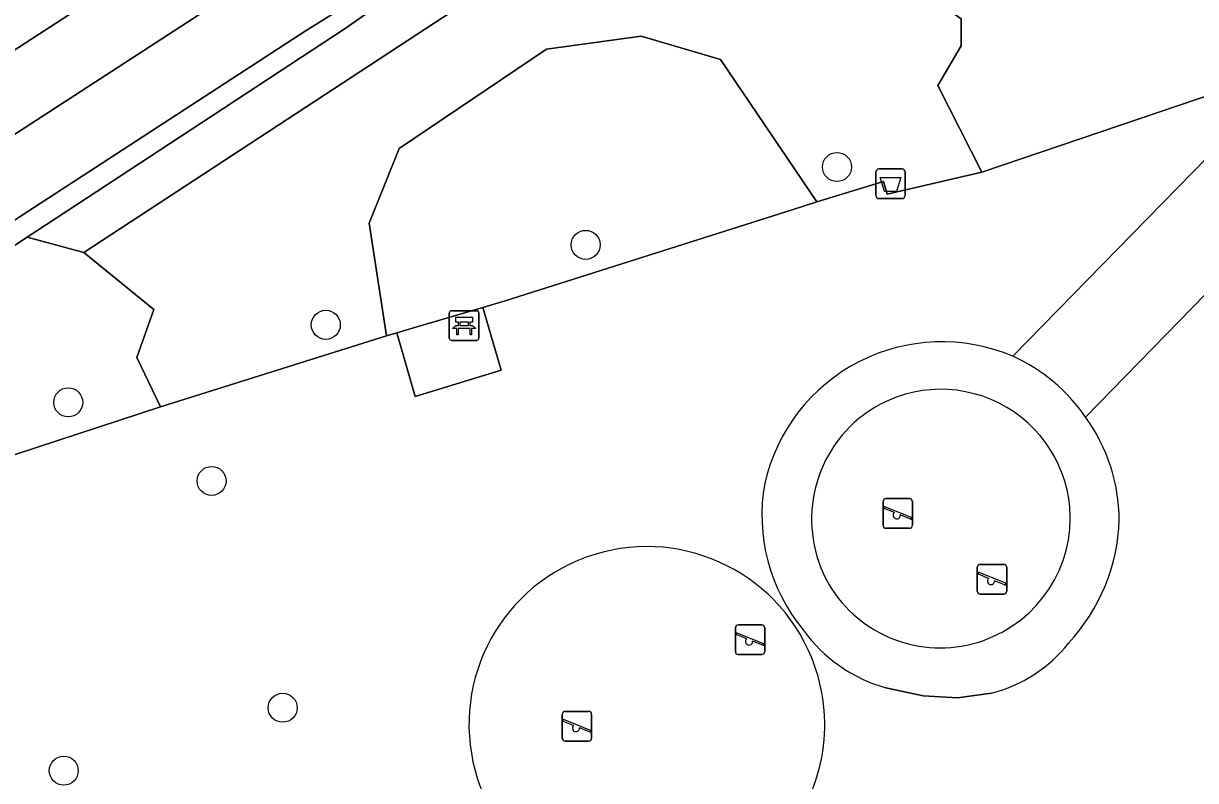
# Model space of a CAD drawing. Extents: x 161772 to 163126, y 383092 to 383917.
# Drawn here: x 162709.56 to 162749.06, y 383696.69 to 383722.2 of the extents above; entities that cross this region are included whole.
import ezdxf

# ---------------------------------------------------------------- set-up
doc = ezdxf.new("R2010")
doc.units = 0
for name, color, linetype in [('IMGEO_Afvalbak', 7, 'Continuous'), ('IMGEO_Bank', 7, 'Continuous'), ('IMGEO_Boom', 7, 'Continuous'), ('IMGEO_Groenvoorziening', 7, 'Continuous'), ('IMGEO_Haag', 7, 'Continuous'), ('IMGEO_Rijbaan_lokaal_gesloten', 7, 'Continuous'), ('IMGEO_Speelvoorziening', 7, 'Continuous'), ('IMGEO_Terreindeel_zand', 7, 'Continuous'), ('IMGEO_Voetpad_open', 7, 'Continuous')]:
    doc.layers.add(name, color=color, linetype=linetype)

msp = doc.modelspace()

# ---------------------------------------------------------------- linework, layer by layer
at = {"layer": 'IMGEO_Afvalbak'}
for p, q in [((162738.387, 383717.299), (162739.177, 383717.299)), ((162739.177, 383717.299), (162738.387, 383717.299)), ((162738.287, 383716.399), (162738.287, 383717.199)), ((162738.287, 383717.199), (162738.287, 383716.399)), ((162739.277, 383717.199), (162739.277, 383716.399)), ((162739.277, 383716.399), (162739.277, 383717.199)), ((162739.177, 383716.299), (162738.387, 383716.299)), ((162738.387, 383716.299), (162739.177, 383716.299))]:
    msp.add_line(p, q, dxfattribs=at)
msp.add_lwpolyline([(162738.43, 383717.013), (162739.134, 383717.013), (162738.985, 383716.543), (162738.579, 383716.543), (162738.43, 383717.013)], dxfattribs=at)
for centre, start, end in [((162738.387, 383717.199), 90, 180), ((162738.387, 383717.199), 90, 180), ((162739.177, 383717.199), 0, 90), ((162739.177, 383717.199), 360, 90), ((162738.387, 383716.399), 180, 270), ((162738.387, 383716.399), 180, 270), ((162739.177, 383716.399), 270, 0), ((162739.177, 383716.399), 270, 0)]:
    msp.add_arc(centre, 0.1, start, end, dxfattribs=at)
at = {"layer": 'IMGEO_Bank'}
for p, q in [((162723.988, 383712.522), (162724.829, 383712.522)), ((162724.829, 383712.522), (162723.988, 383712.522)), ((162723.913, 383711.597), (162723.913, 383712.438)), ((162723.913, 383712.438), (162723.913, 383711.597)), ((162724.222, 383712.028), (162724.222, 383712.134)), ((162724.266, 383712.134), (162724.266, 383712.028)), ((162724.554, 383712.14), (162724.272, 383712.14)), ((162724.56, 383712.028), (162724.56, 383712.134)), ((162724.604, 383712.134), (162724.604, 383712.028)), ((162724.913, 383712.447), (162724.913, 383711.606)), ((162724.913, 383711.606), (162724.913, 383712.447)), ((162724.61, 383711.92), (162724.217, 383711.92)), ((162724.272, 383712.022), (162724.554, 383712.022)), ((162724.838, 383711.522), (162723.997, 383711.522)), ((162723.997, 383711.522), (162724.838, 383711.522))]:
    msp.add_line(p, q, dxfattribs=at)
for points in [[(162724.216, 383712.14), (162724.13, 383712.14), (162724.13, 383712.301), (162724.693, 383712.301), (162724.693, 383712.14), (162724.61, 383712.14)], [(162724.16, 383711.92), (162724.018, 383711.92), (162724.13, 383712.022), (162724.216, 383712.022)], [(162724.21, 383711.913), (162724.21, 383711.706), (162724.167, 383711.706), (162724.167, 383711.913)], [(162724.61, 383712.022), (162724.693, 383712.022), (162724.805, 383711.92), (162724.666, 383711.92)], [(162724.66, 383711.913), (162724.66, 383711.706), (162724.616, 383711.706), (162724.616, 383711.913)]]:
    msp.add_lwpolyline(points, dxfattribs=at)
for centre, radius, start, end in [((162723.991, 383712.444), 0.0779, 92.4484, 184.2845), ((162723.991, 383712.444), 0.0779, 92.4484, 184.2845), ((162724.835, 383712.444), 0.0779, 2.4484, 94.2845), ((162724.835, 383712.444), 0.0779, 2.4484, 94.2845), ((162724.215, 383712.133), 0.00671, 2.8957, 87.1043), ((162724.272, 383712.133), 0.00671, 92.8957, 177.1043), ((162724.554, 383712.133), 0.00671, 2.8957, 87.1043), ((162724.611, 383712.133), 0.00671, 92.8957, 177.1043), ((162724.16, 383711.913), 0.00671, 2.8957, 87.1043), ((162724.217, 383711.913), 0.00671, 92.8957, 177.1043), ((162724.215, 383712.029), 0.00671, 272.8957, 357.1043), ((162724.272, 383712.029), 0.00671, 182.8957, 267.1043), ((162724.554, 383712.029), 0.00671, 272.8957, 357.1043), ((162724.611, 383712.029), 0.00671, 182.8957, 267.1043), ((162724.609, 383711.913), 0.00671, 2.8957, 87.1043), ((162724.666, 383711.913), 0.00671, 92.8957, 177.1043), ((162723.991, 383711.6), 0.0779, 182.4484, 274.2845), ((162723.991, 383711.6), 0.0779, 182.4484, 274.2845), ((162724.835, 383711.6), 0.0779, 272.4484, 4.2845), ((162724.835, 383711.6), 0.0779, 272.4484, 4.2845)]:
    msp.add_arc(centre, radius, start, end, dxfattribs=at)
at = {"layer": 'IMGEO_Boom'}
for centre in [(162736.98, 383717.364), (162728.51, 383714.741), (162719.753, 383712.046), (162711.075, 383709.434), (162715.906, 383706.786), (162718.301, 383699.144), (162710.924, 383697.025)]:
    msp.add_circle(centre, 0.489, dxfattribs=at)
at = {"layer": 'IMGEO_Groenvoorziening'}
for points in [[(162732.742, 383737.254), (162732.215, 383736.882), (162723.129, 383730.413), (162722.017, 383729.586), (162703.405, 383717.501), (162697.444, 383713.871), (162698.795, 383711.671), (162719.728, 383725.26), (162724.21, 383728.635), (162733.763, 383735.756)], [(162709.691, 383715.001), (162711.678, 383716.305), (162715.955, 383719.111), (162720.411, 383722.035), (162725.283, 383725.453), (162730.092, 383728.895), (162730.153, 383728.94), (162732.076, 383730.35), (162738.053, 383734.74), (162737.373, 383735.388), (162729.689, 383729.648), (162721.028, 383723.179), (162719.091, 383721.964), (162708.766, 383715.253), (162699.648, 383709.347), (162700.961, 383704.956), (162701.713, 383705.251), (162700.602, 383709.036)], [(162740.225, 383732.67), (162738.053, 383734.74), (162732.076, 383730.35), (162730.153, 383728.94), (162731.209, 383727.326), (162732.613, 383725.183), (162735.501, 383725.297), (162737.446, 383723.36), (162739.426, 383723.595), (162741.165, 383722.356), (162741.159, 383721.446), (162740.376, 383720.108), (162741.863, 383717.185), (162752.502, 383720.793), (162752.577, 383720.869)], [(162731.209, 383727.326), (162730.153, 383728.94), (162730.092, 383728.895), (162725.283, 383725.453), (162720.411, 383722.035), (162715.955, 383719.111), (162711.678, 383716.305), (162709.691, 383715.001), (162711.596, 383714.481)], [(162713.959, 383712.558), (162713.39, 383710.942), (162714.178, 383709.282), (162721.802, 383711.672), (162721.216, 383715.477), (162722.222, 383717.99), (162727.189, 383721.339), (162730.384, 383721.769), (162733.049, 383720.986), (162736.305, 383716.185), (162738.547, 383716.878), (162738.67, 383716.444), (162741.863, 383717.185), (162740.376, 383720.108), (162741.159, 383721.446), (162741.165, 383722.356), (162739.426, 383723.595), (162737.446, 383723.36), (162735.501, 383725.297), (162732.613, 383725.183), (162731.209, 383727.326), (162711.596, 383714.481)], [(162733.049, 383720.986), (162730.384, 383721.769), (162727.189, 383721.339), (162722.222, 383717.99), (162721.216, 383715.477), (162721.802, 383711.672), (162722.152, 383711.776), (162722.788, 383711.965), (162725.048, 383712.635), (162725.799, 383712.857), (162735.497, 383715.935), (162736.305, 383716.185)], [(162713.39, 383710.942), (162713.959, 383712.558), (162711.596, 383714.481), (162709.691, 383715.001), (162700.602, 383709.036), (162701.713, 383705.251), (162703, 383705.756), (162703.038, 383705.631), (162714.178, 383709.282)]]:
    msp.add_lwpolyline(points, close=True, dxfattribs=at)
for points in [[(162742.901, 383710.991), (162752.502, 383720.793), (162741.863, 383717.185), (162738.67, 383716.444), (162738.547, 383716.878), (162736.305, 383716.185), (162735.497, 383715.935), (162725.799, 383712.857), (162725.048, 383712.635), (162725.662, 383710.518), (162722.765, 383709.634), (162722.152, 383711.776), (162721.802, 383711.672), (162714.178, 383709.282), (162703.038, 383705.631)], [(162758.288, 383715.416), (162756.695, 383713.739), (162754.574, 383715.837), (162756.127, 383717.477), (162754.864, 383718.683), (162754.778, 383718.595), (162745.355, 383708.935)], [(162742.183, 383699.635), (162741.039, 383699.475), (162739.886, 383699.546), (162738.626, 383699.814)]]:
    msp.add_lwpolyline(points, dxfattribs=at)
for centre, radius, start, end in [((162740.514, 383705.356), 6.12, 67.0435, 167.314), ((162740.547, 383705.442), 5.943, 0.2543, 35.9997), ((162740.547, 383705.639), 6.097, 169.9769, 219.4519), ((162740.103, 383705.675), 6.39, 317.045, 358.1475), ((162730.571, 383698.581), 5.992, 21.9654, 197.87), ((162740.058, 383704.824), 5.21, 215.9474, 254.0464), ((162741.011, 383704.285), 4.795, 284.1432, 321.8098), ((162730.575, 383698.57), 5.992, 197.7635, 22.0719)]:
    msp.add_arc(centre, radius, start, end, dxfattribs=at)
at = {"layer": 'IMGEO_Haag'}
msp.add_lwpolyline([(162738.053, 383734.74), (162737.373, 383735.388), (162729.689, 383729.648), (162721.028, 383723.179), (162719.091, 383721.964), (162708.766, 383715.253), (162699.648, 383709.347), (162700.961, 383704.956), (162701.713, 383705.251), (162700.602, 383709.036), (162709.691, 383715.001), (162711.678, 383716.305), (162715.955, 383719.111), (162720.411, 383722.035), (162725.283, 383725.453), (162730.092, 383728.895), (162730.153, 383728.94), (162732.076, 383730.35)], close=True, dxfattribs=at)
at = {"layer": 'IMGEO_Rijbaan_lokaal_gesloten'}
msp.add_lwpolyline([(162590.017, 383649.178), (162594.038, 383651.336), (162638.723, 383678.36), (162640.804, 383679.615), (162680.317, 383703.525), (162686.386, 383706.178), (162688.262, 383707.272), (162691.099, 383709.241), (162695.021, 383712.411), (162695.38, 383712.627), (162697.444, 383713.871), (162703.405, 383717.501), (162722.017, 383729.586), (162723.129, 383730.413), (162732.215, 383736.882), (162731.138, 383738.376), (162722.96, 383732.48), (162711.279, 383724.631), (162707.494, 383722.21), (162696.719, 383715.474), (162688.607, 383710.543)], dxfattribs=at)
at = {"layer": 'IMGEO_Speelvoorziening'}
for p, q in [((162738.63, 383706.192), (162739.42, 383706.192)), ((162739.42, 383706.192), (162738.63, 383706.192)), ((162738.53, 383705.292), (162738.53, 383706.092)), ((162738.53, 383706.092), (162738.53, 383705.292)), ((162738.913, 383705.72), (162738.574, 383705.857)), ((162738.599, 383705.917), (162739.475, 383705.564)), ((162739.52, 383706.092), (162739.52, 383705.292)), ((162739.52, 383705.292), (162739.52, 383706.092)), ((162739.451, 383705.504), (162739.111, 383705.641)), ((162739.42, 383705.192), (162738.63, 383705.192)), ((162738.63, 383705.192), (162739.42, 383705.192)), ((162741.707, 383703.076), (162741.707, 383703.876)), ((162741.707, 383703.876), (162741.707, 383703.076)), ((162741.807, 383703.976), (162742.597, 383703.976)), ((162742.597, 383703.976), (162741.807, 383703.976)), ((162742.697, 383703.876), (162742.697, 383703.076)), ((162742.697, 383703.076), (162742.697, 383703.876)), ((162742.09, 383703.504), (162741.751, 383703.641)), ((162741.776, 383703.701), (162742.652, 383703.348)), ((162742.628, 383703.288), (162742.288, 383703.425)), ((162742.597, 383702.976), (162741.807, 383702.976)), ((162741.807, 383702.976), (162742.597, 383702.976)), ((162733.555, 383701.037), (162733.555, 383701.837)), ((162733.555, 383701.837), (162733.555, 383701.037)), ((162733.655, 383701.937), (162734.445, 383701.937)), ((162734.445, 383701.937), (162733.655, 383701.937)), ((162734.545, 383701.837), (162734.545, 383701.037)), ((162734.545, 383701.037), (162734.545, 383701.837)), ((162733.938, 383701.465), (162733.599, 383701.602)), ((162733.624, 383701.662), (162734.5, 383701.309)), ((162734.476, 383701.249), (162734.136, 383701.386)), ((162734.445, 383700.937), (162733.655, 383700.937)), ((162733.655, 383700.937), (162734.445, 383700.937)), ((162727.719, 383698.122), (162727.719, 383698.922)), ((162727.719, 383698.922), (162727.719, 383698.122)), ((162728.102, 383698.55), (162727.763, 383698.687)), ((162727.788, 383698.747), (162728.664, 383698.394)), ((162727.819, 383699.022), (162728.609, 383699.022)), ((162728.609, 383699.022), (162727.819, 383699.022)), ((162728.709, 383698.922), (162728.709, 383698.122)), ((162728.709, 383698.122), (162728.709, 383698.922)), ((162728.64, 383698.334), (162728.3, 383698.471)), ((162728.609, 383698.022), (162727.819, 383698.022)), ((162727.819, 383698.022), (162728.609, 383698.022))]:
    msp.add_line(p, q, dxfattribs=at)
for centre, radius, start, end in [((162738.63, 383706.092), 0.1, 90, 180), ((162738.63, 383706.092), 0.1, 90, 180), ((162739.42, 383706.092), 0.1, 0, 90), ((162739.42, 383706.092), 0.1, 360, 90), ((162738.587, 383705.887), 0.0327, 68.078, 248.078), ((162738.992, 383705.63), 0.12, 130.9928, 5.1632), ((162739.463, 383705.534), 0.0327, 248.078, 68.078), ((162738.63, 383705.292), 0.1, 180, 270), ((162738.63, 383705.292), 0.1, 180, 270), ((162739.42, 383705.292), 0.1, 270, 0), ((162739.42, 383705.292), 0.1, 270, 0), ((162741.807, 383703.876), 0.1, 90, 180), ((162741.807, 383703.876), 0.1, 90, 180), ((162742.597, 383703.876), 0.1, 0, 90), ((162742.597, 383703.876), 0.1, 360, 90), ((162741.764, 383703.671), 0.0327, 68.078, 248.078), ((162742.169, 383703.414), 0.12, 130.9928, 5.1632), ((162741.807, 383703.076), 0.1, 180, 270), ((162741.807, 383703.076), 0.1, 180, 270), ((162742.597, 383703.076), 0.1, 270, 0), ((162742.597, 383703.076), 0.1, 270, 0), ((162742.64, 383703.318), 0.0327, 248.078, 68.078), ((162733.655, 383701.837), 0.1, 90, 180), ((162733.655, 383701.837), 0.1, 90, 180), ((162734.445, 383701.837), 0.1, 0, 90), ((162734.445, 383701.837), 0.1, 360, 90), ((162733.612, 383701.632), 0.0327, 68.078, 248.078), ((162734.017, 383701.375), 0.12, 130.9928, 5.1632), ((162733.655, 383701.037), 0.1, 180, 270), ((162733.655, 383701.037), 0.1, 180, 270), ((162734.445, 383701.037), 0.1, 270, 0), ((162734.445, 383701.037), 0.1, 270, 0), ((162734.488, 383701.279), 0.0327, 248.078, 68.078), ((162727.819, 383698.922), 0.1, 90, 180), ((162727.819, 383698.922), 0.1, 90, 180), ((162727.776, 383698.717), 0.0327, 68.078, 248.078), ((162728.609, 383698.922), 0.1, 0, 90), ((162728.609, 383698.922), 0.1, 360, 90), ((162728.181, 383698.46), 0.12, 130.9928, 5.1632), ((162728.652, 383698.364), 0.0327, 248.078, 68.078), ((162727.819, 383698.122), 0.1, 180, 270), ((162727.819, 383698.122), 0.1, 180, 270), ((162728.609, 383698.122), 0.1, 270, 0), ((162728.609, 383698.122), 0.1, 270, 0)]:
    msp.add_arc(centre, radius, start, end, dxfattribs=at)
at = {"layer": 'IMGEO_Terreindeel_zand'}
for centre, radius, start, end in [((162740.479, 383705.511), 4.363, 5.1023, 129.2578), ((162740.536, 383705.494), 4.413, 129.6934, 212.3133), ((162740.462, 383705.541), 4.376, 213.3554, 4.6896), ((162730.571, 383698.581), 5.992, 21.9654, 197.87), ((162730.575, 383698.57), 5.992, 197.7635, 22.0719)]:
    msp.add_arc(centre, radius, start, end, dxfattribs=at)
at = {"layer": 'IMGEO_Voetpad_open'}
for points in [[(162594.599, 383645.814), (162606.281, 383652.826), (162606.825, 383653.172), (162620.289, 383661.302), (162642.783, 383674.883), (162696.058, 383707.113), (162699.648, 383709.347), (162708.766, 383715.253), (162719.091, 383721.964), (162721.028, 383723.179), (162729.689, 383729.648), (162737.373, 383735.388), (162741.835, 383738.733)], [(162732.742, 383737.254), (162733.763, 383735.756), (162724.21, 383728.635), (162719.728, 383725.26), (162698.795, 383711.671), (162697.444, 383713.871), (162695.38, 383712.627), (162696.721, 383710.367), (162657.457, 383686.595), (162642.151, 383677.37), (162640.804, 383679.615), (162638.723, 383678.36), (162640.089, 383676.091), (162597.397, 383650.291), (162594.869, 383648.777), (162591.756, 383647.099)], [(162745.355, 383708.935), (162754.778, 383718.595), (162754.864, 383718.683), (162752.577, 383720.869), (162752.502, 383720.793), (162742.901, 383710.991)], [(162738.626, 383699.814), (162739.886, 383699.546), (162741.039, 383699.475), (162742.183, 383699.635)]]:
    msp.add_lwpolyline(points, dxfattribs=at)
msp.add_lwpolyline([(162725.048, 383712.635), (162722.788, 383711.965), (162722.152, 383711.776), (162722.765, 383709.634), (162725.662, 383710.518)], close=True, dxfattribs=at)
for centre, radius, start, end in [((162740.514, 383705.356), 6.12, 67.0435, 167.314), ((162740.447, 383705.57), 5.951, 34.4392, 65.6472), ((162740.447, 383705.57), 5.951, 34.4392, 65.6472), ((162740.479, 383705.511), 4.363, 5.1023, 129.2578), ((162740.547, 383705.442), 5.943, 0.2543, 35.9997), ((162740.536, 383705.494), 4.413, 129.6934, 212.3133), ((162740.547, 383705.639), 6.097, 169.9769, 219.4519), ((162740.462, 383705.541), 4.376, 213.3554, 4.6896), ((162740.103, 383705.675), 6.39, 317.045, 358.1475), ((162740.058, 383704.824), 5.21, 215.9474, 254.0464), ((162741.011, 383704.285), 4.795, 284.1432, 321.8098)]:
    msp.add_arc(centre, radius, start, end, dxfattribs=at)

doc.saveas('drawing.dxf')
